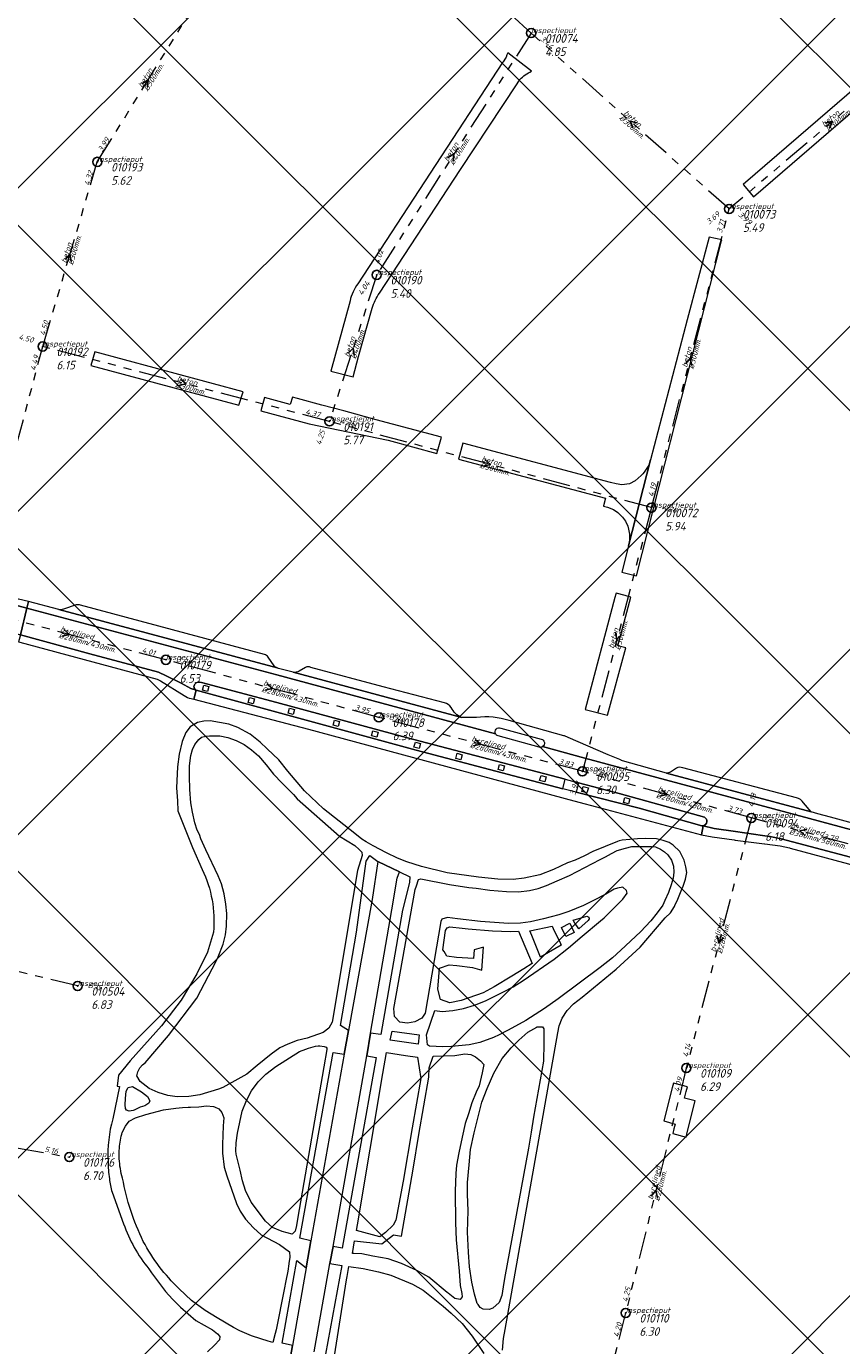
# Model space of a CAD drawing. Extents: x 148869 to 161638, y 453607 to 469810.
# Tile 401 of 656: x 153705 to 153883, y 463321 to 463610. Entities that reach past the tile are written whole.
import ezdxf

# ---------------------------------------------------------------- set-up
doc = ezdxf.new("R2010")
doc.units = 0
doc.header["$PDMODE"] = 32
doc.header["$PDSIZE"] = 2
doc.linetypes.add('RI-GWA', pattern=[18.45, 6, -1.8, 1.75, -1.8, 1.75, -1.8, 1.75, -1.8])
doc.layers.get('0').update_dxf_attribs({"linetype": 'CONTINUOUS'})
doc.layers.get('DEFPOINTS').update_dxf_attribs({"linetype": 'CONTINUOUS'})
doc.layers.add('2023 hatch', color=90, linetype='CONTINUOUS')
for name, color, linetype, lineweight in [('B-OI-RI-GWA-MATERIAAL-T18', 10, 'CONTINUOUS', 18), ('B-OI-RI-GWA-PUTDEKSELHOOGTE-T25', 10, 'CONTINUOUS', 25), ('B-OI-RI-GWA_BOB-T18', 10, 'CONTINUOUS', 18), ('B-OI-RI-GWA_DIAMETER-HOOGTE-T18', 10, 'CONTINUOUS', 18), ('B-OI-RI-GWA_DIAMETER-T18', 10, 'CONTINUOUS', 18), ('B-OI-RI-GWA_PUTNUMMER-T18', 10, 'CONTINUOUS', 18), ('B-OI-RI-GWA_RIOOLPUT-S', 10, 'CONTINUOUS', 25), ('B-OI-RI-GWA_TRANSPORTLEIDING-G', 10, 'RI-GWA', 18), ('B-OI-RI-STROOMRICHTING-S', 252, 'CONTINUOUS', 25), ('B-RO-VH-VERHARDING_ASFALT-GV', 251, 'CONTINUOUS', 18), ('B-RO-VH-VERHARDING_FUNDERING_ZAND-GV', 251, 'CONTINUOUS', 18), ('B-RO-VH-VERHARDING_STRAATBAKSTEEN-GV', 251, 'CONTINUOUS', 18)]:
    doc.layers.add(name, color=color, linetype=linetype, lineweight=lineweight)
doc.styles.add('NLCS-ISO-M500-T18_CURSIEF', font='NLCS-ISO.ttf', dxfattribs={"oblique": 15, "height": 0.9})
doc.styles.add('NLCS-ISO-M750-T25_CURSIEF', font='NLCS-ISO.ttf', dxfattribs={"oblique": 15, "height": 1.875})

# ---------------------------------------------------------------- blocks, each defined once
blk = doc.blocks.new('ACMAP_ANN_TEMPLATE_gwa-diam-hoogte')
at = {"color": 0, "linetype": 'ByBlock', "style": 'NLCS-ISO-M500-T18_CURSIEF', "oblique": 15}
blk.add_attdef('gwa-diam-hoogte', (4, -1.3), '', height=1.2, dxfattribs=at)
blk = doc.blocks.new('ACMAP_ANN_TEMPLATE_gwa-diam')
at = {"color": 0, "linetype": 'ByBlock', "style": 'NLCS-ISO-M500-T18_CURSIEF', "oblique": 15}
blk.add_attdef('gwa-diam', (-2.2, -1.3), '', height=1.2, dxfattribs=at)
blk = doc.blocks.new('ACMAP_ANN_TEMPLATE_gwa-materiaal')
at = {"color": 0, "linetype": 'ByBlock', "style": 'NLCS-ISO-M500-T18_CURSIEF', "oblique": 15}
blk.add_attdef('gwa-mat', (-2.2, 0.2), '', height=1.2, dxfattribs=at)
blk = doc.blocks.new('ACMAP_ANN_TEMPLATE_gwa-nap-l')
at = {"color": 0, "linetype": 'ByBlock', "style": 'NLCS-ISO-M500-T18_CURSIEF', "oblique": 15}
blk.add_attdef('gwa-nap-l', (2.3, 0.2), '', height=1.2, dxfattribs=at)
blk = doc.blocks.new('ACMAP_ANN_TEMPLATE_gwa-nap-r')
at = {"color": 0, "linetype": 'ByBlock', "style": 'NLCS-ISO-M500-T18_CURSIEF', "oblique": 15}
blk.add_attdef('gwa-nap-r', (-5.6, 0.2), '', height=1.2, dxfattribs=at)
blk = doc.blocks.new('ACMAP_ANN_TEMPLATE_gwa-puth')
at = {"color": 0, "linetype": 'ByBlock', "style": 'NLCS-ISO-M750-T25_CURSIEF', "oblique": 15}
blk.add_attdef('gwa-puth', (3, -5), '', height=1.88, dxfattribs=at)
blk = doc.blocks.new('ACMAP_ANN_TEMPLATE_gwa-putnr')
at = {"color": 0, "linetype": 'ByBlock', "style": 'NLCS-ISO-M750-T25_CURSIEF', "oblique": 15}
blk.add_attdef('gwa-putnr', (3, -2.1), '', height=1.88, dxfattribs=at)
blk = doc.blocks.new('ACMAP_ANN_TEMPLATE_type knoop')
at = {"layer": 'DEFPOINTS', "style": 'NLCS-ISO-M500-T18_CURSIEF', "oblique": 15}
blk.add_attdef('type_knoop', (0, 0), '', height=1.2, dxfattribs=at)

msp = doc.modelspace()

# ---------------------------------------------------------------- hatches: boundary and pattern name
at = {"layer": '2023 hatch'}
h = msp.add_hatch(dxfattribs=at)
h.set_pattern_fill('L45L135', color=256, scale=49.98)
h.set_pattern_definition([(45, (0, 0), (-35.341197, 35.341197), []), (135, (0, 0), (-35.341197, -35.341197), [])])
h.paths.add_polyline_path([(155033.65, 463387.49), (154736.21, 463174.82), (154703.82, 463157.03), (154669.13, 463116.73), (154497.36, 463128.81), (154485.96, 463103.35), (154403, 462810.28), (154029.41, 462913.19), (153921.91, 462926.36), (153533.06, 462959.92), (153521.58, 463046.87), (153065.73, 463131.59), (152840.09, 463157.69), (152602.55, 463321.62), (152457.44, 463373.38), (152283.77, 463566.95), (152230.15, 463641.33), (152156.25, 463699.58), (152012.16, 463887.19), (152009.38, 463939.89), (151991.35, 464191.03), (152103.19, 464343.83), (152153.39, 464455.21), (152151.03, 464561.94), (152249.45, 464811.76), (152130.92, 465032.5), (152332.42, 465169.93), (152738.18, 465252.75), (152947.54, 465152.17), (153150.32, 465023.39), (153302.02, 464886.05), (153728.6, 464650.43), (153874.6, 464567.83), (153954.88, 464501.43), (153988.94, 464472.57), (154027.82, 464422.75), (154193.47, 464138.07), (154280.01, 463968.67), (154339.28, 463993.19), (154494.94, 463873.13), (154622.49, 463821.49), (154755.92, 463721.99), (154868.72, 463597.28)])

# ---------------------------------------------------------------- linework, layer by layer
at = {"layer": 'B-OI-RI-GWA_RIOOLPUT-S', "color": 251}
for p in [(153815.16, 463608.49), (153720.33, 463580.32), (153858.44, 463570.02), (153781.41, 463555.61), (153708.4, 463539.95), (153771.08, 463523.57), (153841.45, 463504.71), (153735.32, 463471.44), (153781.87, 463458.86), (153826.37, 463447.06), (153863.3, 463436.86), (153716.02, 463400.11), (153849.07, 463382.17), (153714.2, 463362.7), (153835.81, 463328.61)]:
    msp.add_point(p, dxfattribs=at)
at = {"layer": 'B-OI-RI-GWA_TRANSPORTLEIDING-G', "color": 251}
for p, q in [((153815.16, 463608.49), (153765.95, 463653.43)), ((153720.33, 463580.32), (153742.55, 463616.15)), ((153815.16, 463608.49), (153781.41, 463555.61)), ((153858.44, 463570.02), (153815.16, 463608.49)), ((153903.61, 463608.38), (153858.44, 463570.02)), ((153708.4, 463539.95), (153720.33, 463580.32)), ((153841.45, 463504.71), (153858.44, 463570.02)), ((153781.41, 463555.61), (153771.08, 463523.57)), ((153693.17, 463482.51), (153708.4, 463539.95)), ((153771.08, 463523.57), (153708.4, 463539.95)), ((153841.45, 463504.71), (153771.08, 463523.57)), ((153841.45, 463504.71), (153826.37, 463447.06)), ((153735.32, 463471.44), (153693.17, 463482.51)), ((153781.87, 463458.86), (153735.32, 463471.44)), ((153826.37, 463447.06), (153781.87, 463458.86)), ((153863.3, 463436.86), (153826.37, 463447.06)), ((153863.3, 463436.86), (153849.07, 463382.17)), ((153884.47, 463431.21), (153863.3, 463436.86)), ((153716.02, 463400.11), (153684.02, 463407.81)), ((153849.07, 463382.17), (153835.81, 463328.61)), ((153666.34, 463371.12), (153714.2, 463362.7)), ((153835.81, 463328.61), (153822.39, 463275.3))]:
    msp.add_line(p, q, dxfattribs=at)
at = {"layer": 'B-OI-RI-STROOMRICHTING-S', "color": 251}
for points in [[(153730.07, 463597.39), (153731.43, 463598.23), (153731.29, 463596.63)], [(153838.35, 463588.84), (153836.8, 463589.26), (153837.39, 463587.76)], [(153879.45, 463588.82), (153881.02, 463589.2), (153880.39, 463587.72)], [(153796.89, 463581.22), (153798.29, 463582.05), (153798.11, 463580.45)], [(153713.27, 463558.96), (153714.36, 463560.14), (153714.64, 463558.55)], [(153775.11, 463538.44), (153776.23, 463539.59), (153776.48, 463538)], [(153848.89, 463536.15), (153849.95, 463537.36), (153850.27, 463535.79)], [(153738.52, 463532.82), (153739.73, 463531.76), (153738.15, 463531.43)], [(153805.05, 463515.21), (153806.27, 463514.14), (153804.68, 463513.82)], [(153713.04, 463478.04), (153714.23, 463476.97), (153712.67, 463476.64)], [(153833.58, 463477.46), (153833.9, 463475.89), (153834.96, 463477.1)], [(153757.39, 463466.22), (153758.6, 463465.15), (153757.02, 463464.83)], [(153802.9, 463454.03), (153804.11, 463452.96), (153802.54, 463452.63)], [(153843.64, 463443.04), (153844.83, 463441.96), (153843.26, 463441.65)], [(153875.45, 463434.36), (153873.89, 463434.04), (153875.08, 463432.97)], [(153855.85, 463411.09), (153856.17, 463409.52), (153857.23, 463410.73)], [(153841.39, 463354.17), (153842.43, 463355.39), (153842.79, 463353.82)]]:
    msp.add_lwpolyline(points, dxfattribs=at)
at = {"layer": 'B-RO-VH-VERHARDING_ASFALT-GV', "flags": 128}
for points in [[(153705.31, 463484.16), (153703.08, 463484.73), (153700.49, 463485.43), (153694.93, 463486.94), (153685.39, 463489.54), (153677.15, 463491.78), (153676.52, 463491.89), (153674.41, 463492.46), (153674.02, 463491.03), (153694.54, 463485.52), (153699.72, 463484.13), (153704.96, 463482.73)], [(153672.5, 463485.3), (153692.92, 463479.77), (153698.18, 463478.35), (153703.51, 463476.9), (153704.96, 463482.73), (153699.72, 463484.13), (153694.54, 463485.52), (153674.02, 463491.03)], [(153741.97, 463464.81), (153741.44, 463462.81), (153766.48, 463456.24), (153824.51, 463440.6), (153830.55, 463438.97), (153852.36, 463433.15), (153852.75, 463435.16), (153852.48, 463435.17), (153838.8, 463439.01), (153825, 463442.5), (153822.05, 463443.24), (153790.01, 463451.69)], [(153871.61, 463430.29), (153871.8, 463430.22), (153884.55, 463426.83), (153899.87, 463422.32), (153916.98, 463417.13), (153930.43, 463412.91), (153930.91, 463414.46), (153918.91, 463418.1), (153900.29, 463423.76), (153884.98, 463428.27), (153869.78, 463432.3), (153867.68, 463432.7), (153859.8, 463433.91), (153855.19, 463434.58), (153852.75, 463435.16), (153852.36, 463433.15), (153854.7, 463432.73), (153859.52, 463432.05), (153859.72, 463432.02), (153866.2, 463431.21), (153866.21, 463431.21), (153869.6, 463430.79)]]:
    msp.add_lwpolyline(points, close=True, dxfattribs=at)
for points in [[(153807.39, 463455.24), (153759.56, 463468.12), (153704.96, 463482.73), (153703.51, 463476.9), (153718.7, 463472.76), (153733.72, 463468.72), (153735.37, 463467.97), (153738.67, 463466.31), (153740.76, 463465.17), (153741.94, 463464.82)], [(153759.66, 463469.65), (153711.9, 463482.47), (153705.31, 463484.16), (153704.96, 463482.73), (153759.56, 463468.12), (153807.39, 463455.24)], [(153741.44, 463462.81), (153741.97, 463464.81), (153741.95, 463464.82), (153741.94, 463464.82), (153740.76, 463465.17), (153738.67, 463466.31), (153735.37, 463467.97), (153733.72, 463468.72), (153718.7, 463472.76), (153703.51, 463476.9), (153703.12, 463475.35), (153703.39, 463475.28), (153733.39, 463467.21), (153734.17, 463466.85), (153739.29, 463463.64)], [(153803.2, 463458.85), (153799.98, 463458.79), (153763.13, 463468.74), (153759.95, 463469.57)], [(153743.07, 463466.51), (153759.54, 463462.13), (153787.86, 463454.46), (153822.59, 463445.31), (153825.52, 463444.53), (153834.39, 463442.2), (153853.04, 463437.03)], [(153740.87, 463462.96), (153741.44, 463462.81)], [(153890.47, 463434.35), (153880.62, 463437.03), (153877.84, 463437.79), (153876.35, 463438.17), (153844.76, 463446.64), (153835.13, 463449.35), (153834.89, 463449.45), (153834.85, 463449.47), (153834.83, 463449.48), (153834.51, 463449.62), (153832.02, 463450.68), (153827.6, 463452.58), (153823.25, 463454.45), (153822.45, 463454.8), (153822.41, 463454.82), (153822.33, 463454.85), (153810.39, 463458.14)], [(153816.89, 463452.32), (153807.93, 463454.79)], [(153808.55, 463456.52), (153817.38, 463454.12)], [(153817.66, 463452.45), (153826.92, 463449.94), (153875.97, 463436.72), (153885.19, 463434.28)], [(153852.75, 463435.16), (153855.19, 463434.58), (153859.8, 463433.91), (153867.68, 463432.7), (153869.78, 463432.3), (153884.98, 463428.27), (153900.29, 463423.76), (153918.91, 463418.1), (153930.91, 463414.46), (153932.64, 463420.13), (153920.66, 463423.77), (153901.62, 463429.58), (153893.75, 463431.91), (153885.19, 463434.28), (153875.97, 463436.72), (153826.92, 463449.94), (153817.66, 463452.45)], [(153767.76, 463320.1), (153771.17, 463339.4), (153771.87, 463343.13), (153779.23, 463384.85), (153780.08, 463389.83), (153784.69, 463416.77), (153785.89, 463423.72), (153786.37, 463425.08), (153781.68, 463427.3), (153780.41, 463419.02), (153775.23, 463390.35), (153774.3, 463385.18), (153766.99, 463344.41), (153765.97, 463338.49), (153762.98, 463321.51), (153762.12, 463316.57)]]:
    msp.add_lwpolyline(points, dxfattribs=at)
at = {"layer": 'B-RO-VH-VERHARDING_ASFALT-GV'}
for points in [[(153759.95, 463469.57, -0.043174), (153759.66, 463469.65)], [(153741.94, 463464.82, -0.507989), (153741.67, 463466.12)], [(153741.67, 463466.12, -0.300598), (153743.07, 463466.51)], [(153739.29, 463463.64, 0.127309), (153740.87, 463462.96)], [(153810.39, 463458.14, 0.104374), (153803.2, 463458.85)], [(153807.39, 463455.24, -0.693842), (153808.55, 463456.52)], [(153807.93, 463454.79, -0.200396), (153807.39, 463455.24)], [(153817.38, 463454.12, -0.630562), (153817.66, 463452.45)], [(153817.66, 463452.45, -0.21633), (153816.89, 463452.32)], [(153853.04, 463437.03, -0.727375), (153852.75, 463435.16)]]:
    msp.add_lwpolyline(points, format="xyb", dxfattribs=at)
at = {"layer": 'B-RO-VH-VERHARDING_FUNDERING_ZAND-GV', "flags": 128}
for points in [[(153808.9, 463320.51), (153809.15, 463323.01), (153809.47, 463324.99), (153820.96, 463389.87), (153821.27, 463391.4), (153821.93, 463393.1), (153823.02, 463394.75), (153824.42, 463396.2), (153826.31, 463397.64), (153833.74, 463403.78), (153838.99, 463408.59), (153844.43, 463414.98), (153845.59, 463416.13), (153846.47, 463417.53), (153846.57, 463417.73), (153847.2, 463419.08), (153847.92, 463420.92), (153848.41, 463421.97), (153848.93, 463423.49), (153849.17, 463424.9), (153848.97, 463426.19), (153848.61, 463427.64), (153847.66, 463429.49), (153846.21, 463430.91), (153845.35, 463431.46), (153844.04, 463431.96), (153842.57, 463432.3), (153840.05, 463432.39), (153838.41, 463432.31), (153835.02, 463432.02), (153834.42, 463431.84), (153834.03, 463431.74), (153828.64, 463429.55), (153826.84, 463428.57), (153824.78, 463427.66), (153823.12, 463427.05), (153820.07, 463425.62), (153817.08, 463424.41), (153813.62, 463423.7), (153811.25, 463423.41), (153807.91, 463423.5), (153803.68, 463423.92), (153796.8, 463424.86), (153791.2, 463426.22), (153787.97, 463427.26), (153785.95, 463428.04), (153783.54, 463429.2), (153780.61, 463430.76), (153779.13, 463431.66), (153778.18, 463432.24), (153776.62, 463433.46), (153769.74, 463438.82), (153765.59, 463442.76), (153761.96, 463447.06), (153760.02, 463449.54), (153757.43, 463451.99), (153755.91, 463453.42), (153753.77, 463455.17), (153751.07, 463456.61), (153749.05, 463457.35), (153745.03, 463458.08), (153743.6, 463458.04), (153742.25, 463457.7), (153740.62, 463456.81), (153739.71, 463455.51), (153738.88, 463453.56), (153738.22, 463450.8), (153737.83, 463448.02), (153737.66, 463443.41), (153737.89, 463440.6), (153737.95, 463438.42), (153741.11, 463430.42), (153743.26, 463425.62)], [(153762.12, 463316.57), (153762.98, 463321.51), (153760.76, 463322.02), (153763.91, 463340.09), (153765.97, 463338.49), (153766.99, 463344.41), (153764.61, 463344.98), (153771.87, 463385.57), (153774.3, 463385.18), (153775.23, 463390.35), (153773.49, 463391.44), (153776.95, 463411.86), (153779.12, 463427.42), (153779.89, 463428.65), (153781.68, 463427.3), (153786.37, 463425.08), (153788.64, 463423.97), (153788.56, 463422.75), (153787.02, 463416.67), (153782.31, 463389.54), (153780.08, 463389.83), (153779.23, 463384.85), (153781.26, 463384.51), (153773.84, 463342.78), (153771.87, 463343.13), (153771.17, 463339.4)], [(153745.71, 463411.9), (153744.42, 463407.54), (153742.09, 463402.79), (153738.67, 463397.04), (153734.39, 463391.39), (153727.48, 463383.74), (153724.99, 463380.64), (153724.66, 463378.18), (153725.16, 463378.11), (153723.69, 463371.06)], [(153725.77, 463368.11), (153726.48, 463369.49), (153727.33, 463370.53), (153728.67, 463371.28), (153730.91, 463371.98), (153734.82, 463373.06), (153737.51, 463373.39), (153738.98, 463373.57), (153740.22, 463373.59), (153740.71, 463373.59), (153742.5, 463373.7), (153744.19, 463373.92), (153745.73, 463373.75), (153745.98, 463373.72), (153746.9, 463373.27), (153747.55, 463372.43), (153747.96, 463371.26), (153747.87, 463369.54), (153747.67, 463365.42), (153747.73, 463363.56), (153748.07, 463360.52), (153748.64, 463358.6), (153750.75, 463352.54), (153751.58, 463350.85), (153752.71, 463349.12), (153754.46, 463347.26), (153756.14, 463345.72), (153760.18, 463343.58), (153762.37, 463341.96), (153762.38, 463340.8), (153762.21, 463339.45), (153762.2, 463339.35), (153761.96, 463337.73), (153761.53, 463335.66), (153761.14, 463333.73), (153759.41, 463324.95), (153759.24, 463324.09), (153758.68, 463322.14), (153757.71, 463322.44), (153756.05, 463322.93), (153754.03, 463323.64), (153751.52, 463324.7), (153750.13, 463325.42), (153746.52, 463327.54), (153743.93, 463329.15), (153740.91, 463331.35), (153738.24, 463333.92)], [(153723.56, 463355.03), (153726.09, 463348.11)], [(153771.17, 463339.4), (153773.75, 463338.97), (153770.21, 463319.62)], [(153771.99, 463317.87), (153774.83, 463335.85), (153774.95, 463336.6), (153775.3, 463338.79), (153778.43, 463338.32), (153781.77, 463337.63), (153784.49, 463336.9), (153789.19, 463334.94), (153791.58, 463333.58), (153795.96, 463330.07), (153797.7, 463328.55), (153800.05, 463326.32), (153802.28, 463323.54), (153804.85, 463319.72)], [(153731.57, 463338.26), (153732.14, 463337.41), (153735.24, 463333.28), (153736.8, 463331.66), (153738.53, 463329.89), (153741.88, 463326.98), (153745.54, 463324.95), (153746.61, 463324.05), (153747.11, 463323.44), (153747.04, 463322.75), (153745.98, 463321.6), (153744.4, 463320.08)]]:
    msp.add_lwpolyline(points, dxfattribs=at)
for points in [[(153746.32, 463405.54), (153746.78, 463406.51), (153747.84, 463409.27), (153748.37, 463411.28), (153748.57, 463413.19), (153748.64, 463415.94), (153748.46, 463418.02), (153748.04, 463420.24), (153747.47, 463422.43), (153746.78, 463424.19), (153744.05, 463429.9), (153742.99, 463432.26), (153742.7, 463433.23), (153742.19, 463434.21), (153741.68, 463435.77), (153741.17, 463438.09), (153740.79, 463440.14), (153740.58, 463443.11), (153740.46, 463445.98), (153740.46, 463448.25), (153740.8, 463450.48), (153741.15, 463451.79), (153741.65, 463452.95), (153742.51, 463454.04), (153743.13, 463454.54), (153744.04, 463454.71), (153744.86, 463454.8), (153745.02, 463454.82), (153747.14, 463454.8), (153748.89, 463454.47), (153750.68, 463453.77), (153752.43, 463452.91), (153754.04, 463451.76), (153755.07, 463450.88), (153755.54, 463450.47), (153757.23, 463448.5), (153758.86, 463446.41), (153760.72, 463444.49), (153763.19, 463441.96), (153763.98, 463441.06), (153773.25, 463432.88), (153776.62, 463430.81), (153777.57, 463429.99), (153778.12, 463429.35), (153778.2, 463428.67), (153777.19, 463425.35), (153771.65, 463392.18), (153770.91, 463390.9), (153769.67, 463389.93), (153766.17, 463388.71), (153764.04, 463388.21), (153761.95, 463387.41), (153760.24, 463386.57), (153758.33, 463385.18), (153755.24, 463382.76), (153753.01, 463380.83), (153747.8, 463377.88), (153746.82, 463377.53), (153742.73, 463376.31), (153740.37, 463375.91), (153737.75, 463375.88), (153735.76, 463376.18), (153733.63, 463376.83), (153731.64, 463377.72), (153729.71, 463379.2), (153729, 463380.49), (153729.21, 463381.37), (153729.61, 463382.2), (153730.22, 463382.9), (153730.76, 463383.33), (153735.89, 463389.26), (153742.08, 463397.47)], [(153785.17, 463395.22), (153789.84, 463421.21), (153790.08, 463422), (153790.53, 463423.43), (153791.01, 463423.54), (153797.3, 463422.3), (153801.54, 463421.66), (153803.12, 463421.52), (153806.12, 463421.09), (153809.74, 463420.8), (153812.43, 463420.72), (153814.79, 463420.99), (153816.68, 463421.46), (153818.48, 463422.06), (153820.85, 463423.13), (153823.56, 463424.27), (153830.23, 463427.78), (153831.39, 463428.33), (153832.69, 463429.09), (153833.93, 463429.72), (153835.75, 463430.25), (153837.13, 463430.59), (153841.5, 463430.65), (153842.32, 463430.52), (153843.46, 463430.03), (153844.34, 463429.48), (153845.01, 463428.79), (153845.85, 463427.65), (153846.29, 463426.31), (153846.35, 463425.02), (153846.17, 463423.72), (153845.77, 463422.23), (153845.17, 463420.54), (153844.36, 463418.78), (153843.97, 463417.81), (153842.7, 463416.09), (153841.32, 463414.35), (153839.07, 463411.95), (153834.78, 463407.91), (153832.91, 463406.26), (153830.25, 463404.16), (153821.08, 463397.28), (153818.05, 463395.17), (153814, 463392.59), (153810.12, 463390.47), (153808.02, 463389.33), (153807.1, 463388.95), (153806.94, 463388.88), (153803.93, 463387.78), (153801.64, 463387.25), (153797.75, 463386.87), (153795.86, 463386.8), (153792.92, 463386.95), (153792.48, 463387.27), (153792.28, 463389.43), (153794.12, 463394.72), (153795.7, 463394.55), (153798.05, 463394.78), (153800.4, 463395.18), (153802.81, 463395.95), (153805.16, 463396.85), (153809.08, 463398.81), (153811.2, 463399.95), (153813.44, 463401.3), (153820.2, 463405.96), (153823.34, 463408.48), (153826.29, 463411.01), (153830.3, 463414.33), (153831.11, 463415), (153834.07, 463417.97), (153835.17, 463419.08), (153836.17, 463420.42), (153836.01, 463421.01), (153835.18, 463421.69), (153834.04, 463421.53), (153833.31, 463421.25), (153831.46, 463420.17), (153828.79, 463418.79), (153826.57, 463417.73), (153823.41, 463416.43), (153821.18, 463415.68), (153817.83, 463414.81), (153815.03, 463414.14), (153812.81, 463413.86), (153810.24, 463413.76), (153804.09, 463414.18), (153799.09, 463414.83), (153796.89, 463415.08), (153795.66, 463414.76), (153795.43, 463414.18), (153791.97, 463394.18), (153791.29, 463393.07), (153789.73, 463392.29), (153788.13, 463392), (153786.49, 463392.2), (153785.27, 463393.41)], [(153822.76, 463410.9), (153821.76, 463412.88), (153823.6, 463413.86), (153824.55, 463411.79)], [(153825.3, 463413.02), (153824.74, 463413.87), (153824.33, 463414.49), (153827.3, 463415.35), (153827.79, 463415.16), (153827.86, 463414.78), (153827.59, 463414.42), (153825.59, 463412.58)], [(153794.95, 463402.1), (153795.11, 463404.04), (153797.21, 463404.77), (153798.9, 463404.62), (153802.36, 463404.16), (153804.39, 463403.55), (153804.75, 463408.59), (153802.71, 463408.05), (153802.55, 463406.09), (153798.83, 463406.36), (153796.73, 463406.65), (153796.16, 463407.64), (153795.83, 463408), (153796.46, 463412.28), (153796.77, 463412.85), (153797.4, 463413.06), (153800.07, 463412.77), (153801.36, 463412.63), (153806.74, 463412.16), (153810.67, 463412.03), (153812.42, 463412.07), (153815.36, 463405.06), (153813.58, 463403.87), (153810.96, 463402.25), (153807.09, 463399.9), (153804.65, 463398.58), (153799.89, 463396.92), (153797.39, 463396.41), (153795.38, 463397.14), (153794.73, 463399.39)], [(153815.32, 463411.12), (153814.89, 463412.18), (153819.76, 463413.17), (153819.99, 463412.67), (153821.6, 463409.39), (153821.71, 463409.03), (153818.96, 463407.46), (153817.21, 463406.45)], [(153817.85, 463383.69), (153815.67, 463371.45), (153815.14, 463368.12), (153814.6, 463364.65), (153809.36, 463336.18), (153809.01, 463334.3), (153808.76, 463332.44), (153808.17, 463330.92), (153806.79, 463329.67), (153805.95, 463329.36), (153804.65, 463329.43), (153804.01, 463329.77), (153803.55, 463330.44), (153803.39, 463330.69), (153802.79, 463332.72), (153802.2, 463335.36), (153801.71, 463338.71), (153801.47, 463341.89), (153801.24, 463346.27), (153801.37, 463350.94), (153801.23, 463354.56), (153801.26, 463357.15), (153801.64, 463360.97), (153801.91, 463364.39), (153802.67, 463368.02), (153804.41, 463374.73), (153805.52, 463377.69), (153806.99, 463381.04), (153808.8, 463384.24), (153810.81, 463386.56), (153812.44, 463388.23), (153814.45, 463390), (153816.37, 463391.14), (153816.39, 463391.16), (153817.61, 463391.18), (153817.94, 463390.76), (153817.95, 463387.59)], [(153784.76, 463390.21), (153790.7, 463389.4), (153790.44, 463387.38), (153784.33, 463388.28)], [(153758.63, 463347.33), (153757.11, 463348.72), (153753.97, 463352.87), (153752.72, 463355.39), (153752.06, 463357.49), (153751.55, 463359.86), (153750.71, 463363.32), (153750.58, 463364.04), (153750.65, 463365.8), (153750.98, 463367.92), (153751.96, 463372.72), (153752.93, 463375.07), (153754.02, 463377.16), (153755.5, 463379.12), (153757.16, 463380.82), (153759.33, 463382.54), (153764.52, 463385.78), (153765.89, 463386.31), (153766.47, 463386.54), (153767.99, 463386.95), (153768.59, 463387), (153768.96, 463387.04), (153769.94, 463386.91), (153770.34, 463386.73), (153770.48, 463386.51), (153770.48, 463386.21), (153769.81, 463382.45), (153764.06, 463349.1), (153763.88, 463347.76), (153763.55, 463346.48), (153762.91, 463345.87), (153760.77, 463346.39)], [(153793.73, 463384.73), (153798.46, 463384.9), (153800.69, 463385.26), (153801.97, 463385.13), (153803.03, 463384.65), (153803.76, 463384.04), (153804.08, 463383.77), (153804.81, 463382.98), (153804.45, 463381.11), (153803.79, 463378.3), (153803.11, 463376.92), (153802.23, 463374.55), (153801.45, 463372.15), (153800.77, 463370.01), (153800.1, 463367.04), (153799.33, 463363.62), (153798.86, 463360.91), (153798.7, 463359.13), (153798.55, 463355.26), (153798.63, 463348.35), (153798.74, 463344.59), (153799.39, 463337.74), (153799.68, 463334.63), (153800.02, 463332.85), (153800.1, 463332.15), (153799.62, 463331.53), (153798.49, 463331.78), (153797, 463332.91), (153796.79, 463333.08), (153792.76, 463336.44), (153790.17, 463337.9), (153786.8, 463339.4), (153783.89, 463340.45), (153780.55, 463341), (153778.12, 463341.51), (153776.41, 463341.63), (153776.11, 463341.65), (153776.57, 463344.35), (153782.51, 463343.72), (153785.1, 463345.7), (153786.81, 463345.37), (153789.4, 463360.04), (153790.62, 463367.63), (153792.79, 463380.17), (153792.85, 463382.25)], [(153784.99, 463347.81), (153783.3, 463346.21), (153782.11, 463345.25), (153776.95, 463346.63), (153777.17, 463347.9), (153782.74, 463380.97), (153783.52, 463385.56), (153787.68, 463384.88), (153790.35, 463384.57), (153791.08, 463379.85), (153789.13, 463369.07), (153787.18, 463357.42), (153785.57, 463348.91)], [(153728.41, 463372.99), (153728.2, 463372.85), (153727.27, 463372.75), (153726.72, 463372.94), (153726.5, 463373.31), (153726.42, 463374.14), (153726.47, 463375.52), (153726.61, 463377.09), (153727.07, 463377.95), (153728.02, 463378.12), (153730.02, 463376.99), (153731.31, 463375.96), (153731.83, 463375.02), (153731.58, 463374.47), (153730.75, 463373.94), (153729.73, 463373.58)]]:
    msp.add_lwpolyline(points, close=True, dxfattribs=at)
at = {"layer": 'B-RO-VH-VERHARDING_FUNDERING_ZAND-GV'}
for points in [[(153743.26, 463425.62, -0.135098), (153745.71, 463411.9)], [(153723.69, 463371.06, 0.078487), (153722.68, 463361.79)], [(153725.17, 463364.68, -0.046897), (153725.77, 463368.11)], [(153725.14, 463362.32, -0.031766), (153725.17, 463364.68)], [(153722.68, 463361.79, 0.036043), (153722.96, 463357.94)], [(153725.85, 463358.08, -0.058531), (153725.14, 463362.32)], [(153722.96, 463357.94, 0.027877), (153723.56, 463355.03)], [(153730.37, 463344.27, -0.068524), (153725.85, 463358.08)], [(153726.09, 463348.11, 0.085613), (153731.57, 463338.26)], [(153738.24, 463333.92, -0.081923), (153730.37, 463344.27)]]:
    msp.add_lwpolyline(points, format="xyb", dxfattribs=at)
at = {"layer": 'B-RO-VH-VERHARDING_STRAATBAKSTEEN-GV', "flags": 128}
for points in [[(153861.5, 463575.36), (153863.79, 463572.67), (153898.69, 463602.77), (153899.72, 463603.53), (153900.82, 463603.99), (153902.29, 463604.2), (153903.42, 463604.09), (153904.89, 463603.49), (153905.12, 463603.32), (153905.47, 463603.3), (153902.65, 463606.83), (153899.82, 463610.36), (153897, 463613.88), (153897.91, 463612.43)], [(153897.69, 463606.78), (153896.3, 463605.4), (153873.56, 463585.77), (153861.5, 463575.36)], [(153815.26, 463600.13), (153810.04, 463604.18)], [(153808.92, 463602.07), (153777.27, 463553.69)], [(153782, 463551.59), (153799.7, 463578.66), (153812.13, 463597.41), (153812.72, 463598.31)], [(153775.57, 463549.91), (153771.4, 463534.58), (153776.24, 463533.3), (153777.45, 463537.8), (153780.42, 463548.35)], [(153800.21, 463518.83), (153799.3, 463515.34), (153831.42, 463506.82), (153830.99, 463505.08), (153831, 463505.07), (153831.53, 463504.92), (153831.88, 463504.83), (153833.18, 463504.31), (153834.1, 463503.66), (153835.14, 463502.61), (153835.8, 463501.75), (153836.31, 463500.64), (153836.42, 463500), (153836.62, 463498.94), (153836.67, 463497.6), (153836.46, 463496.33), (153841.25, 463515.19)], [(153839.17, 463511.74), (153837.89, 463510.6), (153836.67, 463509.95), (153834.98, 463509.73), (153833.76, 463509.9), (153832.49, 463510.24), (153800.21, 463518.83)], [(153715.68, 463483.47), (153712.97, 463482.48), (153712.38, 463482.36), (153711.9, 463482.47)], [(153756.84, 463472.6), (153716.66, 463483.38)], [(153711.9, 463482.47), (153759.66, 463469.65)], [(153758.96, 463470.1), (153757.71, 463472.01)], [(153763.13, 463468.74), (153799.98, 463458.79)], [(153765.84, 463469.79), (153764.44, 463468.92)], [(153796.21, 463462.05), (153782.79, 463465.56), (153767.03, 463469.79)], [(153741.94, 463464.82), (153741.95, 463464.82), (153741.97, 463464.81), (153790.01, 463451.69), (153822.05, 463443.24), (153822.59, 463445.31), (153787.86, 463454.46), (153759.54, 463462.13), (153743.07, 463466.51)], [(153844.76, 463446.64), (153876.35, 463438.17), (153874.71, 463440.14)], [(153846.9, 463447.71), (153845.6, 463446.88)], [(153873.14, 463441.29), (153848.33, 463447.79)], [(153853.04, 463437.03), (153834.39, 463442.2), (153825.52, 463444.53), (153825, 463442.5), (153838.8, 463439.01), (153852.48, 463435.17), (153852.75, 463435.16)]]:
    msp.add_lwpolyline(points, dxfattribs=at)
at = {"layer": 'B-RO-VH-VERHARDING_STRAATBAKSTEEN-GV'}
for points in [[(153810.04, 463604.18, -0.082116), (153809.17, 463602.39)], [(153809.17, 463602.39, -0.017884), (153808.92, 463602.07)], [(153812.72, 463598.31, -0.115608), (153815.26, 463600.13)], [(153777.27, 463553.69, 0.10333), (153775.57, 463549.91)], [(153780.42, 463548.35, -0.083333), (153782, 463551.59)], [(153841.25, 463515.19, -0.143635), (153839.17, 463511.74)], [(153716.66, 463483.38, 0.133413), (153715.68, 463483.47)], [(153757.71, 463472.01, 0.171836), (153756.84, 463472.6)], [(153759.66, 463469.65, -0.113982), (153758.96, 463470.1)], [(153764.44, 463468.92, -0.180839), (153763.13, 463468.74)], [(153767.03, 463469.79, 0.246218), (153765.84, 463469.79)], [(153741.67, 463466.12, 0.507989), (153741.94, 463464.82)], [(153743.07, 463466.51, 0.300598), (153741.67, 463466.12)], [(153797.69, 463461.03, 0.202559), (153796.21, 463462.05)], [(153799.98, 463458.79, -0.178364), (153797.69, 463461.03)], [(153845.6, 463446.88, -0.145123), (153844.76, 463446.64)], [(153848.33, 463447.79, 0.273442), (153846.9, 463447.71)], [(153874.71, 463440.14, 0.216938), (153873.14, 463441.29)], [(153852.75, 463435.16, 0.727375), (153853.04, 463437.03)]]:
    msp.add_lwpolyline(points, format="xyb", dxfattribs=at)
at = {"layer": 'B-RO-VH-VERHARDING_STRAATBAKSTEEN-GV', "flags": 128}
for points in [[(153836.46, 463496.33), (153834.96, 463490.6), (153838.17, 463489.81), (153856.74, 463563.09), (153856.81, 463563.28), (153854.07, 463563.89), (153849.24, 463545.78), (153841.25, 463515.19)], [(153719.79, 463538.82), (153718.94, 463535.82), (153751.3, 463527.12), (153752.18, 463530.04)], [(153795.54, 463520.1), (153781.3, 463523.95), (153774.24, 463525.86), (153769.38, 463527.15), (153764.1, 463528.55), (153762.96, 463528.85), (153762.49, 463527.29), (153756.87, 463528.78), (153756.11, 463525.87), (153766.67, 463523.02), (153783.88, 463519.47), (153794.58, 463516.59)], [(153831.87, 463459.36), (153835.86, 463474.03), (153834.14, 463474.46), (153836.94, 463485.15), (153836.39, 463485.3), (153835.7, 463485.48), (153833.75, 463485.99), (153833.7, 463485.8), (153833.47, 463485.04), (153826.96, 463460.6)], [(153744.43, 463464.51), (153743.32, 463464.8), (153743.62, 463465.92), (153744.73, 463465.62)], [(153754.39, 463461.81), (153753.28, 463462.11), (153753.58, 463463.22), (153754.69, 463462.92)], [(153763.16, 463459.47), (153762.05, 463459.77), (153762.35, 463460.88), (153763.46, 463460.58)], [(153772.99, 463456.86), (153771.88, 463457.16), (153772.17, 463458.27), (153773.29, 463457.97)], [(153781.4, 463454.52), (153780.29, 463454.82), (153780.59, 463455.93), (153781.7, 463455.63)], [(153790.67, 463452.03), (153789.55, 463452.33), (153789.85, 463453.44), (153790.96, 463453.14)], [(153799.79, 463449.58), (153798.68, 463449.88), (153798.98, 463450.99), (153800.09, 463450.69)], [(153809.06, 463447.15), (153807.95, 463447.44), (153808.25, 463448.56), (153809.36, 463448.26)], [(153818.13, 463444.76), (153817.02, 463445.06), (153817.32, 463446.17), (153818.43, 463445.87)], [(153827.36, 463442.34), (153826.25, 463442.64), (153826.55, 463443.75), (153827.66, 463443.46)], [(153836.43, 463439.92), (153835.32, 463440.22), (153835.61, 463441.34), (153836.73, 463441.04)], [(153844.16, 463370.61), (153846.62, 463369.91), (153846.36, 463368.89), (153846.1, 463367.89), (153849.01, 463367.05), (153849.27, 463368.06), (153851.01, 463375), (153848.69, 463375.59), (153849.06, 463377.07), (153849.3, 463378.05), (153846.26, 463378.85), (153846, 463377.83)]]:
    msp.add_lwpolyline(points, close=True, dxfattribs=at)

# ---------------------------------------------------------------- block references
at = {"layer": 'B-OI-RI-GWA-MATERIAAL-T18', "color": 251}
for p, rotation, values in [((153731.44, 463598.23), 58.19485013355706, {'gwa-mat': 'beton'}), ((153836.8, 463589.26), 318.3672823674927, {'gwa-mat': 'beton'}), ((153881.02, 463589.2), 40.33912122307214, {'gwa-mat': 'beton'}), ((153798.29, 463582.05), 57.45245354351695, {'gwa-mat': 'beton'}), ((153714.36, 463560.14), 73.53672194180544, {'gwa-mat': 'beton'}), ((153776.24, 463539.59), 72.13018614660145, {'gwa-mat': 'beton'}), ((153849.95, 463537.36), 75.41805971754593, {'gwa-mat': 'beton'}), ((153739.74, 463531.76), 345.3545694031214, {'gwa-mat': 'beton'}), ((153806.27, 463514.14), 344.9966458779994, {'gwa-mat': 'beton'}), ((153714.24, 463476.97), 345.2845430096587, {'gwa-mat': 'b+relined'}), ((153833.91, 463475.89), 75.34110222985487, {'gwa-mat': 'beton'}), ((153758.6, 463465.15), 344.8772327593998, {'gwa-mat': 'b+relined'}), ((153804.12, 463452.96), 345.1487503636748, {'gwa-mat': 'b+relined'}), ((153844.83, 463441.96), 344.5599426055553, {'gwa-mat': 'b+relined'}), ((153873.89, 463434.03), 345.0567918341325, {'gwa-mat': 'b+relined'}), ((153856.18, 463409.52), 75.4153824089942, {'gwa-mat': 'b+relined'}), ((153842.44, 463355.39), 76.09471808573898, {'gwa-mat': 'b+relined'})]:
    msp.add_blockref('ACMAP_ANN_TEMPLATE_gwa-materiaal', p, dxfattribs=dict(at, rotation=rotation)).add_auto_attribs(values)
at = {"layer": 'B-OI-RI-GWA-PUTDEKSELHOOGTE-T25', "color": 251}
for p, values in [((153815.16, 463608.49), {'gwa-puth': '4.85'}), ((153720.33, 463580.32), {'gwa-puth': '5.62'}), ((153858.44, 463570.02), {'gwa-puth': '5.49'}), ((153781.41, 463555.61), {'gwa-puth': '5.40'}), ((153708.4, 463539.95), {'gwa-puth': '6.15'}), ((153771.08, 463523.57), {'gwa-puth': '5.77'}), ((153841.45, 463504.71), {'gwa-puth': '5.94'}), ((153735.32, 463471.44), {'gwa-puth': '6.53'}), ((153781.87, 463458.86), {'gwa-puth': '6.39'}), ((153826.37, 463447.06), {'gwa-puth': '6.30'}), ((153863.3, 463436.86), {'gwa-puth': '6.18'}), ((153716.02, 463400.11), {'gwa-puth': '6.83'}), ((153849.07, 463382.17), {'gwa-puth': '6.29'}), ((153714.2, 463362.7), {'gwa-puth': '6.70'}), ((153835.81, 463328.61), {'gwa-puth': '6.30'})]:
    msp.add_blockref('ACMAP_ANN_TEMPLATE_gwa-puth', p, dxfattribs=at).add_auto_attribs(values)
at = {"layer": 'B-OI-RI-GWA_BOB-T18', "color": 251}
for name, p, rotation, values in [('ACMAP_ANN_TEMPLATE_gwa-nap-l', (153815.16, 463608.49), 317.5967651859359, {'gwa-nap-l': '3.44'}), ('ACMAP_ANN_TEMPLATE_gwa-nap-l', (153720.33, 463580.32), 58.19485013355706, {'gwa-nap-l': '3.99'}), ('ACMAP_ANN_TEMPLATE_gwa-nap-r', (153720.33, 463580.32), 73.53672194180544, {'gwa-nap-r': '4.32'}), ('ACMAP_ANN_TEMPLATE_gwa-nap-r', (153858.44, 463570.02), 40.33912122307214, {'gwa-nap-r': '3.69'}), ('ACMAP_ANN_TEMPLATE_gwa-nap-l', (153858.44, 463570.02), 318.3672823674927, {'gwa-nap-l': '3.99'}), ('ACMAP_ANN_TEMPLATE_gwa-nap-r', (153858.44, 463570.02), 75.41805971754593, {'gwa-nap-r': '3.71'}), ('ACMAP_ANN_TEMPLATE_gwa-nap-l', (153781.41, 463555.61), 72.13018614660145, {'gwa-nap-l': '4.02'}), ('ACMAP_ANN_TEMPLATE_gwa-nap-r', (153781.41, 463555.61), 57.45245354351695, {'gwa-nap-r': '4.04'}), ('ACMAP_ANN_TEMPLATE_gwa-nap-l', (153708.4, 463539.95), 73.53672194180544, {'gwa-nap-l': '4.50'}), ('ACMAP_ANN_TEMPLATE_gwa-nap-r', (153708.4, 463539.95), 345.3545694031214, {'gwa-nap-r': '4.50'}), ('ACMAP_ANN_TEMPLATE_gwa-nap-r', (153708.4, 463539.95), 75.14994411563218, {'gwa-nap-r': '4.49'}), ('ACMAP_ANN_TEMPLATE_gwa-nap-r', (153771.08, 463523.57), 344.9966458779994, {'gwa-nap-r': '4.37'}), ('ACMAP_ANN_TEMPLATE_gwa-nap-l', (153771.08, 463523.57), 345.3545694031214, {'gwa-nap-l': '4.35'}), ('ACMAP_ANN_TEMPLATE_gwa-nap-r', (153771.08, 463523.57), 72.13018614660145, {'gwa-nap-r': '4.25'}), ('ACMAP_ANN_TEMPLATE_gwa-nap-l', (153841.45, 463504.71), 75.34110222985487, {'gwa-nap-l': '4.19'}), ('ACMAP_ANN_TEMPLATE_gwa-nap-l', (153841.45, 463504.71), 75.41805971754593, {'gwa-nap-l': '4.19'}), ('ACMAP_ANN_TEMPLATE_gwa-nap-l', (153841.45, 463504.71), 344.9966458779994, {'gwa-nap-l': '4.20'}), ('ACMAP_ANN_TEMPLATE_gwa-nap-r', (153735.32, 463471.44), 344.8772327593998, {'gwa-nap-r': '4.01'}), ('ACMAP_ANN_TEMPLATE_gwa-nap-l', (153735.32, 463471.44), 345.2845430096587, {'gwa-nap-l': '3.99'}), ('ACMAP_ANN_TEMPLATE_gwa-nap-r', (153781.87, 463458.86), 345.1487503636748, {'gwa-nap-r': '3.95'}), ('ACMAP_ANN_TEMPLATE_gwa-nap-l', (153781.87, 463458.86), 344.8772327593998, {'gwa-nap-l': '3.90'}), ('ACMAP_ANN_TEMPLATE_gwa-nap-r', (153826.37, 463447.06), 344.5599426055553, {'gwa-nap-r': '3.83'}), ('ACMAP_ANN_TEMPLATE_gwa-nap-l', (153826.37, 463447.06), 345.1487503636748, {'gwa-nap-l': '3.86'}), ('ACMAP_ANN_TEMPLATE_gwa-nap-r', (153826.37, 463447.06), 75.34110222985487, {'gwa-nap-r': '3.96'}), ('ACMAP_ANN_TEMPLATE_gwa-nap-l', (153863.3, 463436.86), 75.4153824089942, {'gwa-nap-l': '4.13'}), ('ACMAP_ANN_TEMPLATE_gwa-nap-r', (153863.3, 463436.86), 345.0567918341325, {'gwa-nap-r': '3.73'}), ('ACMAP_ANN_TEMPLATE_gwa-nap-l', (153863.3, 463436.86), 344.5599426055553, {'gwa-nap-l': '3.73'}), ('ACMAP_ANN_TEMPLATE_gwa-nap-r', (153884.47, 463431.21), 352.0585768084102, {'gwa-nap-r': '3.79'}), ('ACMAP_ANN_TEMPLATE_gwa-nap-l', (153716.02, 463400.11), 346.4704119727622, {'gwa-nap-l': '5.15'}), ('ACMAP_ANN_TEMPLATE_gwa-nap-l', (153849.07, 463382.17), 76.09471808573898, {'gwa-nap-l': '4.14'}), ('ACMAP_ANN_TEMPLATE_gwa-nap-r', (153849.07, 463382.17), 75.4153824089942, {'gwa-nap-r': '4.09'}), ('ACMAP_ANN_TEMPLATE_gwa-nap-r', (153714.2, 463362.7), 350.0220723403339, {'gwa-nap-r': '5.16'}), ('ACMAP_ANN_TEMPLATE_gwa-nap-l', (153835.81, 463328.61), 75.87022693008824, {'gwa-nap-l': '4.25'}), ('ACMAP_ANN_TEMPLATE_gwa-nap-r', (153835.81, 463328.61), 76.09471808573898, {'gwa-nap-r': '4.20'})]:
    msp.add_blockref(name, p, dxfattribs=dict(at, rotation=rotation)).add_auto_attribs(values)
at = {"layer": 'B-OI-RI-GWA_DIAMETER-HOOGTE-T18', "color": 251}
for p, rotation, values in [((153714.24, 463476.97), 345.2845430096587, {'gwa-diam-hoogte': '/430mm.'}), ((153758.6, 463465.15), 344.8772327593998, {'gwa-diam-hoogte': '/430mm.'}), ((153804.12, 463452.96), 345.1487503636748, {'gwa-diam-hoogte': '/430mm.'}), ((153844.83, 463441.96), 344.5599426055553, {'gwa-diam-hoogte': '/430mm.'}), ((153873.89, 463434.03), 345.0567918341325, {'gwa-diam-hoogte': '/580mm.'})]:
    msp.add_blockref('ACMAP_ANN_TEMPLATE_gwa-diam-hoogte', p, dxfattribs=dict(at, rotation=rotation)).add_auto_attribs(values)
at = {"layer": 'B-OI-RI-GWA_DIAMETER-T18', "color": 251}
for p, rotation, values in [((153731.44, 463598.23), 58.19485013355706, {'gwa-diam': '%%c300mm.'}), ((153836.8, 463589.26), 318.3672823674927, {'gwa-diam': '%%c300mm.'}), ((153881.02, 463589.2), 40.33912122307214, {'gwa-diam': '%%c300mm.'}), ((153798.29, 463582.05), 57.45245354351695, {'gwa-diam': '%%c400mm.'}), ((153714.36, 463560.14), 73.53672194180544, {'gwa-diam': '%%c300mm.'}), ((153776.24, 463539.59), 72.13018614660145, {'gwa-diam': '%%c400mm.'}), ((153849.95, 463537.36), 75.41805971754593, {'gwa-diam': '%%c300mm.'}), ((153739.74, 463531.76), 345.3545694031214, {'gwa-diam': '%%c300mm.'}), ((153806.27, 463514.14), 344.9966458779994, {'gwa-diam': '%%c300mm.'}), ((153833.91, 463475.89), 75.34110222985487, {'gwa-diam': '%%c300mm.'}), ((153714.24, 463476.97), 345.2845430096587, {'gwa-diam': '%%c280mm.'}), ((153758.6, 463465.15), 344.8772327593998, {'gwa-diam': '%%c280mm.'}), ((153804.12, 463452.96), 345.1487503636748, {'gwa-diam': '%%c280mm.'}), ((153844.83, 463441.96), 344.5599426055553, {'gwa-diam': '%%c280mm.'}), ((153873.89, 463434.03), 345.0567918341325, {'gwa-diam': '%%c380mm.'}), ((153856.18, 463409.52), 75.4153824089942, {'gwa-diam': '%%c280mm.'}), ((153842.44, 463355.39), 76.09471808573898, {'gwa-diam': '%%c280mm.'})]:
    msp.add_blockref('ACMAP_ANN_TEMPLATE_gwa-diam', p, dxfattribs=dict(at, rotation=rotation)).add_auto_attribs(values)
at = {"layer": 'B-OI-RI-GWA_PUTNUMMER-T18', "color": 251}
for p, values in [((153815.16, 463608.49), {'gwa-putnr': '010074'}), ((153720.33, 463580.32), {'gwa-putnr': '010193'}), ((153858.44, 463570.02), {'gwa-putnr': '010073'}), ((153781.41, 463555.61), {'gwa-putnr': '010190'}), ((153708.4, 463539.95), {'gwa-putnr': '010192'}), ((153771.08, 463523.57), {'gwa-putnr': '010191'}), ((153841.45, 463504.71), {'gwa-putnr': '010072'}), ((153735.32, 463471.44), {'gwa-putnr': '010179'}), ((153781.87, 463458.86), {'gwa-putnr': '010178'}), ((153826.37, 463447.06), {'gwa-putnr': '010095'}), ((153863.3, 463436.86), {'gwa-putnr': '010094'}), ((153716.02, 463400.11), {'gwa-putnr': '010504'}), ((153849.07, 463382.17), {'gwa-putnr': '010109'}), ((153714.2, 463362.7), {'gwa-putnr': '010176'}), ((153835.81, 463328.61), {'gwa-putnr': '010110'})]:
    msp.add_blockref('ACMAP_ANN_TEMPLATE_gwa-putnr', p, dxfattribs=at).add_auto_attribs(values)
at = {"layer": 'DEFPOINTS'}
for p in [(153815.16, 463608.49), (153720.33, 463580.32), (153858.44, 463570.02), (153781.41, 463555.61), (153708.4, 463539.95), (153771.08, 463523.57), (153841.45, 463504.71), (153735.32, 463471.44), (153781.87, 463458.86), (153826.37, 463447.06), (153863.3, 463436.86), (153716.02, 463400.11), (153849.07, 463382.17), (153714.2, 463362.7), (153835.81, 463328.61)]:
    msp.add_blockref('ACMAP_ANN_TEMPLATE_type knoop', p, dxfattribs=at).add_auto_attribs({'type_knoop': 'inspectieput'})

doc.saveas('drawing.dxf')
